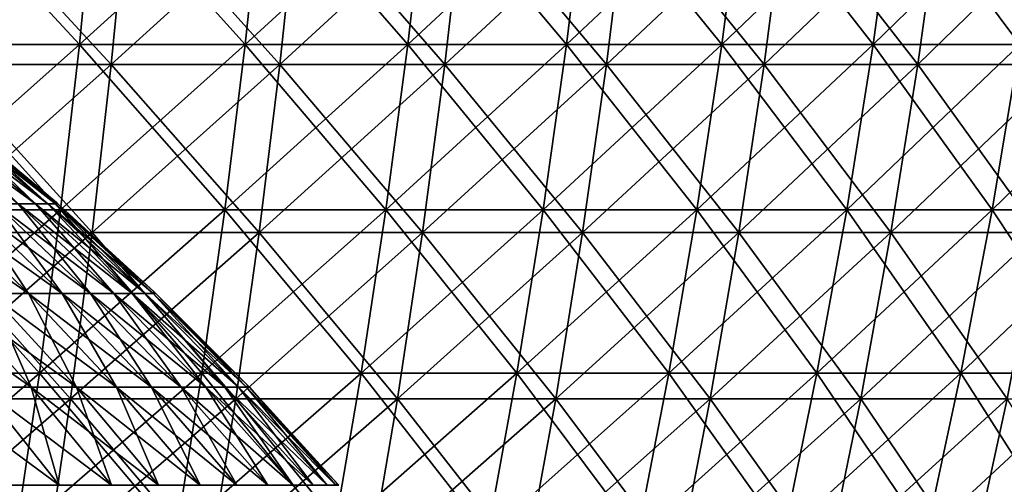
# Model space of a CAD drawing. Header units: millimetres. Extents: x -125 to 125, y 3898 to 4025.
# Tile 260 of 276: x 48 to 73, y 3984 to 3996. Entities that reach past the tile are written whole.
import ezdxf

# ---------------------------------------------------------------- set-up
doc = ezdxf.new("R2010")
doc.units = ezdxf.units.MM
doc.header["$LTSCALE"] = 2.2935
for name, color, linetype in [('2', 7, 'CONTINUOUS'), ('3', 7, 'CONTINUOUS'), ('4', 7, 'CONTINUOUS'), ('5', 7, 'CONTINUOUS'), ('6', 7, 'CONTINUOUS'), ('7', 7, 'CONTINUOUS')]:
    doc.layers.add(name, color=color, linetype=linetype)

msp = doc.modelspace()

# ---------------------------------------------------------------- linework, layer by layer
at = {"layer": '2', "color": 36, "linetype": 'Continuous', "true_color": 0x833d1e}
for points in [[(46.378, 3994.383, 111.967), (50.738, 3994.383, 110.06), (46.764, 3998.686, 112.897), (46.378, 3994.383, 111.967)], [(46.764, 3998.686, 112.897), (50.738, 3994.383, 110.06), (51.16, 3998.686, 110.974), (46.764, 3998.686, 112.897)], [(50.738, 3994.383, 110.06), (55.02, 3994.383, 107.983), (51.16, 3998.686, 110.974), (50.738, 3994.383, 110.06)], [(51.16, 3998.686, 110.974), (55.02, 3994.383, 107.983), (55.477, 3998.686, 108.88), (51.16, 3998.686, 110.974)], [(55.02, 3994.383, 107.983), (59.217, 3994.383, 105.74), (55.477, 3998.686, 108.88), (55.02, 3994.383, 107.983)], [(55.477, 3998.686, 108.88), (59.217, 3994.383, 105.74), (59.709, 3998.686, 106.618), (55.477, 3998.686, 108.88)], [(59.217, 3994.383, 105.74), (63.323, 3994.383, 103.334), (59.709, 3998.686, 106.618), (59.217, 3994.383, 105.74)], [(59.709, 3998.686, 106.618), (63.323, 3994.383, 103.334), (63.849, 3998.686, 104.192), (59.709, 3998.686, 106.618)], [(63.323, 3994.383, 103.334), (67.331, 3994.383, 100.768), (63.849, 3998.686, 104.192), (63.323, 3994.383, 103.334)], [(63.849, 3998.686, 104.192), (67.331, 3994.383, 100.768), (67.89, 3998.686, 101.605), (63.849, 3998.686, 104.192)], [(67.331, 3994.383, 100.768), (71.235, 3994.383, 98.047), (67.89, 3998.686, 101.605), (67.331, 3994.383, 100.768)], [(67.89, 3998.686, 101.605), (71.235, 3994.383, 98.047), (71.827, 3998.686, 98.861), (67.89, 3998.686, 101.605)], [(71.235, 3994.383, 98.047), (75.029, 3994.383, 95.174), (71.827, 3998.686, 98.861), (71.235, 3994.383, 98.047)], [(71.827, 3998.686, 98.861), (75.029, 3994.383, 95.174), (75.653, 3998.686, 95.965), (71.827, 3998.686, 98.861)], [(45.935, 3990.118, 110.897), (50.254, 3990.118, 109.008), (46.378, 3994.383, 111.967), (45.935, 3990.118, 110.897)], [(46.378, 3994.383, 111.967), (50.254, 3990.118, 109.008), (50.738, 3994.383, 110.06), (46.378, 3994.383, 111.967)], [(50.254, 3990.118, 109.008), (54.494, 3990.118, 106.951), (50.738, 3994.383, 110.06), (50.254, 3990.118, 109.008)], [(50.738, 3994.383, 110.06), (54.494, 3990.118, 106.951), (55.02, 3994.383, 107.983), (50.738, 3994.383, 110.06)], [(54.494, 3990.118, 106.951), (58.651, 3990.118, 104.73), (55.02, 3994.383, 107.983), (54.494, 3990.118, 106.951)], [(55.02, 3994.383, 107.983), (58.651, 3990.118, 104.73), (59.217, 3994.383, 105.74), (55.02, 3994.383, 107.983)], [(58.651, 3990.118, 104.73), (62.718, 3990.118, 102.346), (59.217, 3994.383, 105.74), (58.651, 3990.118, 104.73)], [(59.217, 3994.383, 105.74), (62.718, 3990.118, 102.346), (63.323, 3994.383, 103.334), (59.217, 3994.383, 105.74)], [(62.718, 3990.118, 102.346), (66.688, 3990.118, 99.805), (63.323, 3994.383, 103.334), (62.718, 3990.118, 102.346)], [(63.323, 3994.383, 103.334), (66.688, 3990.118, 99.805), (67.331, 3994.383, 100.768), (63.323, 3994.383, 103.334)], [(66.688, 3990.118, 99.805), (70.554, 3990.118, 97.11), (67.331, 3994.383, 100.768), (66.688, 3990.118, 99.805)], [(67.331, 3994.383, 100.768), (70.554, 3990.118, 97.11), (71.235, 3994.383, 98.047), (67.331, 3994.383, 100.768)], [(70.554, 3990.118, 97.11), (74.313, 3990.118, 94.265), (71.235, 3994.383, 98.047), (70.554, 3990.118, 97.11)], [(71.235, 3994.383, 98.047), (74.313, 3990.118, 94.265), (75.029, 3994.383, 95.174), (71.235, 3994.383, 98.047)], [(45.435, 3985.897, 109.689), (49.706, 3985.897, 107.821), (45.935, 3990.118, 110.897), (45.435, 3985.897, 109.689)], [(45.935, 3990.118, 110.897), (49.706, 3985.897, 107.821), (50.254, 3990.118, 109.008), (45.935, 3990.118, 110.897)], [(49.706, 3985.897, 107.821), (53.901, 3985.897, 105.786), (50.254, 3990.118, 109.008), (49.706, 3985.897, 107.821)], [(50.254, 3990.118, 109.008), (53.901, 3985.897, 105.786), (54.494, 3990.118, 106.951), (50.254, 3990.118, 109.008)], [(53.901, 3985.897, 105.786), (58.012, 3985.897, 103.588), (54.494, 3990.118, 106.951), (53.901, 3985.897, 105.786)], [(54.494, 3990.118, 106.951), (58.012, 3985.897, 103.588), (58.651, 3990.118, 104.73), (54.494, 3990.118, 106.951)], [(58.012, 3985.897, 103.588), (62.034, 3985.897, 101.231), (58.651, 3990.118, 104.73), (58.012, 3985.897, 103.588)], [(58.651, 3990.118, 104.73), (62.034, 3985.897, 101.231), (62.718, 3990.118, 102.346), (58.651, 3990.118, 104.73)], [(62.034, 3985.897, 101.231), (65.961, 3985.897, 98.717), (62.718, 3990.118, 102.346), (62.034, 3985.897, 101.231)], [(62.718, 3990.118, 102.346), (65.961, 3985.897, 98.717), (66.688, 3990.118, 99.805), (62.718, 3990.118, 102.346)], [(65.961, 3985.897, 98.717), (69.786, 3985.897, 96.052), (66.688, 3990.118, 99.805), (65.961, 3985.897, 98.717)], [(66.688, 3990.118, 99.805), (69.786, 3985.897, 96.052), (70.554, 3990.118, 97.11), (66.688, 3990.118, 99.805)], [(69.786, 3985.897, 96.052), (73.503, 3985.897, 93.238), (70.554, 3990.118, 97.11), (69.786, 3985.897, 96.052)], [(70.554, 3990.118, 97.11), (73.503, 3985.897, 93.238), (74.313, 3990.118, 94.265), (70.554, 3990.118, 97.11)], [(44.877, 3981.725, 108.343), (49.096, 3981.725, 106.498), (45.435, 3985.897, 109.689), (44.877, 3981.725, 108.343)], [(45.435, 3985.897, 109.689), (49.096, 3981.725, 106.498), (49.706, 3985.897, 107.821), (45.435, 3985.897, 109.689)], [(49.096, 3981.725, 106.498), (53.239, 3981.725, 104.488), (49.706, 3985.897, 107.821), (49.096, 3981.725, 106.498)], [(49.706, 3985.897, 107.821), (53.239, 3981.725, 104.488), (53.901, 3985.897, 105.786), (49.706, 3985.897, 107.821)], [(53.239, 3981.725, 104.488), (57.301, 3981.725, 102.318), (53.901, 3985.897, 105.786), (53.239, 3981.725, 104.488)], [(53.901, 3985.897, 105.786), (57.301, 3981.725, 102.318), (58.012, 3985.897, 103.588), (53.901, 3985.897, 105.786)], [(57.301, 3981.725, 102.318), (61.273, 3981.725, 99.989), (58.012, 3985.897, 103.588), (57.301, 3981.725, 102.318)], [(58.012, 3985.897, 103.588), (61.273, 3981.725, 99.989), (62.034, 3985.897, 101.231), (58.012, 3985.897, 103.588)], [(61.273, 3981.725, 99.989), (65.152, 3981.725, 97.506), (62.034, 3985.897, 101.231), (61.273, 3981.725, 99.989)], [(62.034, 3985.897, 101.231), (65.152, 3981.725, 97.506), (65.961, 3985.897, 98.717), (62.034, 3985.897, 101.231)], [(65.152, 3981.725, 97.506), (68.93, 3981.725, 94.873), (65.961, 3985.897, 98.717), (65.152, 3981.725, 97.506)], [(65.961, 3985.897, 98.717), (68.93, 3981.725, 94.873), (69.786, 3985.897, 96.052), (65.961, 3985.897, 98.717)], [(68.93, 3981.725, 94.873), (72.601, 3981.725, 92.094), (69.786, 3985.897, 96.052), (68.93, 3981.725, 94.873)], [(69.786, 3985.897, 96.052), (72.601, 3981.725, 92.094), (73.503, 3985.897, 93.238), (69.786, 3985.897, 96.052)], [(72.601, 3981.725, 92.094), (76.161, 3981.725, 89.173), (73.503, 3985.897, 93.238), (72.601, 3981.725, 92.094)]]:
    msp.add_3dface(points, dxfattribs=at)
at = {"layer": '3', "color": 36, "linetype": 'Continuous', "true_color": 0x833d1e}
for points in [[(50.738, 3994.383, -110.06), (46.378, 3994.383, -111.967), (51.16, 3998.686, -110.974), (50.738, 3994.383, -110.06)], [(51.16, 3998.686, -110.974), (46.378, 3994.383, -111.967), (46.764, 3998.686, -112.897), (51.16, 3998.686, -110.974)], [(55.02, 3994.383, -107.983), (50.738, 3994.383, -110.06), (55.477, 3998.686, -108.88), (55.02, 3994.383, -107.983)], [(55.477, 3998.686, -108.88), (50.738, 3994.383, -110.06), (51.16, 3998.686, -110.974), (55.477, 3998.686, -108.88)], [(59.217, 3994.383, -105.74), (55.02, 3994.383, -107.983), (59.709, 3998.686, -106.618), (59.217, 3994.383, -105.74)], [(59.709, 3998.686, -106.618), (55.02, 3994.383, -107.983), (55.477, 3998.686, -108.88), (59.709, 3998.686, -106.618)], [(63.323, 3994.383, -103.334), (59.217, 3994.383, -105.74), (63.849, 3998.686, -104.192), (63.323, 3994.383, -103.334)], [(63.849, 3998.686, -104.192), (59.217, 3994.383, -105.74), (59.709, 3998.686, -106.618), (63.849, 3998.686, -104.192)], [(67.331, 3994.383, -100.768), (63.323, 3994.383, -103.334), (67.89, 3998.686, -101.605), (67.331, 3994.383, -100.768)], [(67.89, 3998.686, -101.605), (63.323, 3994.383, -103.334), (63.849, 3998.686, -104.192), (67.89, 3998.686, -101.605)], [(71.235, 3994.383, -98.047), (67.331, 3994.383, -100.768), (71.827, 3998.686, -98.861), (71.235, 3994.383, -98.047)], [(71.827, 3998.686, -98.861), (67.331, 3994.383, -100.768), (67.89, 3998.686, -101.605), (71.827, 3998.686, -98.861)], [(75.029, 3994.383, -95.174), (71.235, 3994.383, -98.047), (75.653, 3998.686, -95.965), (75.029, 3994.383, -95.174)], [(75.653, 3998.686, -95.965), (71.235, 3994.383, -98.047), (71.827, 3998.686, -98.861), (75.653, 3998.686, -95.965)], [(50.254, 3990.118, -109.008), (45.935, 3990.118, -110.897), (50.738, 3994.383, -110.06), (50.254, 3990.118, -109.008)], [(50.738, 3994.383, -110.06), (45.935, 3990.118, -110.897), (46.378, 3994.383, -111.967), (50.738, 3994.383, -110.06)], [(54.494, 3990.118, -106.951), (50.254, 3990.118, -109.008), (55.02, 3994.383, -107.983), (54.494, 3990.118, -106.951)], [(55.02, 3994.383, -107.983), (50.254, 3990.118, -109.008), (50.738, 3994.383, -110.06), (55.02, 3994.383, -107.983)], [(58.651, 3990.118, -104.73), (54.494, 3990.118, -106.951), (59.217, 3994.383, -105.74), (58.651, 3990.118, -104.73)], [(59.217, 3994.383, -105.74), (54.494, 3990.118, -106.951), (55.02, 3994.383, -107.983), (59.217, 3994.383, -105.74)], [(62.718, 3990.118, -102.346), (58.651, 3990.118, -104.73), (63.323, 3994.383, -103.334), (62.718, 3990.118, -102.346)], [(63.323, 3994.383, -103.334), (58.651, 3990.118, -104.73), (59.217, 3994.383, -105.74), (63.323, 3994.383, -103.334)], [(66.688, 3990.118, -99.805), (62.718, 3990.118, -102.346), (67.331, 3994.383, -100.768), (66.688, 3990.118, -99.805)], [(67.331, 3994.383, -100.768), (62.718, 3990.118, -102.346), (63.323, 3994.383, -103.334), (67.331, 3994.383, -100.768)], [(70.554, 3990.118, -97.11), (66.688, 3990.118, -99.805), (71.235, 3994.383, -98.047), (70.554, 3990.118, -97.11)], [(71.235, 3994.383, -98.047), (66.688, 3990.118, -99.805), (67.331, 3994.383, -100.768), (71.235, 3994.383, -98.047)], [(74.313, 3990.118, -94.265), (70.554, 3990.118, -97.11), (75.029, 3994.383, -95.174), (74.313, 3990.118, -94.265)], [(75.029, 3994.383, -95.174), (70.554, 3990.118, -97.11), (71.235, 3994.383, -98.047), (75.029, 3994.383, -95.174)], [(49.706, 3985.897, -107.821), (45.435, 3985.897, -109.689), (50.254, 3990.118, -109.008), (49.706, 3985.897, -107.821)], [(50.254, 3990.118, -109.008), (45.435, 3985.897, -109.689), (45.935, 3990.118, -110.897), (50.254, 3990.118, -109.008)], [(53.901, 3985.897, -105.786), (49.706, 3985.897, -107.821), (54.494, 3990.118, -106.951), (53.901, 3985.897, -105.786)], [(54.494, 3990.118, -106.951), (49.706, 3985.897, -107.821), (50.254, 3990.118, -109.008), (54.494, 3990.118, -106.951)], [(58.012, 3985.897, -103.588), (53.901, 3985.897, -105.786), (58.651, 3990.118, -104.73), (58.012, 3985.897, -103.588)], [(58.651, 3990.118, -104.73), (53.901, 3985.897, -105.786), (54.494, 3990.118, -106.951), (58.651, 3990.118, -104.73)], [(62.034, 3985.897, -101.231), (58.012, 3985.897, -103.588), (62.718, 3990.118, -102.346), (62.034, 3985.897, -101.231)], [(62.718, 3990.118, -102.346), (58.012, 3985.897, -103.588), (58.651, 3990.118, -104.73), (62.718, 3990.118, -102.346)], [(65.961, 3985.897, -98.717), (62.034, 3985.897, -101.231), (66.688, 3990.118, -99.805), (65.961, 3985.897, -98.717)], [(66.688, 3990.118, -99.805), (62.034, 3985.897, -101.231), (62.718, 3990.118, -102.346), (66.688, 3990.118, -99.805)], [(69.786, 3985.897, -96.052), (65.961, 3985.897, -98.717), (70.554, 3990.118, -97.11), (69.786, 3985.897, -96.052)], [(70.554, 3990.118, -97.11), (65.961, 3985.897, -98.717), (66.688, 3990.118, -99.805), (70.554, 3990.118, -97.11)], [(73.503, 3985.897, -93.238), (69.786, 3985.897, -96.052), (74.313, 3990.118, -94.265), (73.503, 3985.897, -93.238)], [(74.313, 3990.118, -94.265), (69.786, 3985.897, -96.052), (70.554, 3990.118, -97.11), (74.313, 3990.118, -94.265)], [(49.096, 3981.725, -106.498), (44.877, 3981.725, -108.343), (49.706, 3985.897, -107.821), (49.096, 3981.725, -106.498)], [(49.706, 3985.897, -107.821), (44.877, 3981.725, -108.343), (45.435, 3985.897, -109.689), (49.706, 3985.897, -107.821)], [(53.239, 3981.725, -104.488), (49.096, 3981.725, -106.498), (53.901, 3985.897, -105.786), (53.239, 3981.725, -104.488)], [(53.901, 3985.897, -105.786), (49.096, 3981.725, -106.498), (49.706, 3985.897, -107.821), (53.901, 3985.897, -105.786)], [(57.301, 3981.725, -102.318), (53.239, 3981.725, -104.488), (58.012, 3985.897, -103.588), (57.301, 3981.725, -102.318)], [(58.012, 3985.897, -103.588), (53.239, 3981.725, -104.488), (53.901, 3985.897, -105.786), (58.012, 3985.897, -103.588)], [(61.273, 3981.725, -99.989), (57.301, 3981.725, -102.318), (62.034, 3985.897, -101.231), (61.273, 3981.725, -99.989)], [(62.034, 3985.897, -101.231), (57.301, 3981.725, -102.318), (58.012, 3985.897, -103.588), (62.034, 3985.897, -101.231)], [(65.152, 3981.725, -97.506), (61.273, 3981.725, -99.989), (65.961, 3985.897, -98.717), (65.152, 3981.725, -97.506)], [(65.961, 3985.897, -98.717), (61.273, 3981.725, -99.989), (62.034, 3985.897, -101.231), (65.961, 3985.897, -98.717)], [(68.93, 3981.725, -94.873), (65.152, 3981.725, -97.506), (69.786, 3985.897, -96.052), (68.93, 3981.725, -94.873)], [(69.786, 3985.897, -96.052), (65.152, 3981.725, -97.506), (65.961, 3985.897, -98.717), (69.786, 3985.897, -96.052)], [(72.601, 3981.725, -92.094), (68.93, 3981.725, -94.873), (73.503, 3985.897, -93.238), (72.601, 3981.725, -92.094)], [(73.503, 3985.897, -93.238), (68.93, 3981.725, -94.873), (69.786, 3985.897, -96.052), (73.503, 3985.897, -93.238)], [(76.161, 3981.725, -89.173), (72.601, 3981.725, -92.094), (77.107, 3985.897, -90.28), (76.161, 3981.725, -89.173)], [(77.107, 3985.897, -90.28), (72.601, 3981.725, -92.094), (73.503, 3985.897, -93.238), (77.107, 3985.897, -90.28)]]:
    msp.add_3dface(points, dxfattribs=at)
at = {"layer": '4', "color": 36, "linetype": 'Continuous', "true_color": 0x833d1e}
for points in [[(45.638, 3994.889, -110.18), (49.928, 3994.889, -108.303), (46.016, 3999.121, -111.094), (45.638, 3994.889, -110.18)], [(46.016, 3999.121, -111.094), (49.928, 3994.889, -108.303), (50.342, 3999.121, -109.201), (46.016, 3999.121, -111.094)], [(49.928, 3994.889, -108.303), (54.142, 3994.889, -106.259), (50.342, 3999.121, -109.201), (49.928, 3994.889, -108.303)], [(50.342, 3999.121, -109.201), (54.142, 3994.889, -106.259), (54.591, 3999.121, -107.141), (50.342, 3999.121, -109.201)], [(54.142, 3994.889, -106.259), (58.272, 3994.889, -104.052), (54.591, 3999.121, -107.141), (54.142, 3994.889, -106.259)], [(54.591, 3999.121, -107.141), (58.272, 3994.889, -104.052), (58.755, 3999.121, -104.915), (54.591, 3999.121, -107.141)], [(58.272, 3994.889, -104.052), (62.312, 3994.889, -101.684), (58.755, 3999.121, -104.915), (58.272, 3994.889, -104.052)], [(58.755, 3999.121, -104.915), (62.312, 3994.889, -101.684), (62.829, 3999.121, -102.527), (58.755, 3999.121, -104.915)], [(62.312, 3994.889, -101.684), (66.256, 3994.889, -99.159), (62.829, 3999.121, -102.527), (62.312, 3994.889, -101.684)], [(62.829, 3999.121, -102.527), (66.256, 3994.889, -99.159), (66.806, 3999.121, -99.982), (62.829, 3999.121, -102.527)], [(66.256, 3994.889, -99.159), (70.098, 3994.889, -96.481), (66.806, 3999.121, -99.982), (66.256, 3994.889, -99.159)], [(66.806, 3999.121, -99.982), (70.098, 3994.889, -96.481), (70.679, 3999.121, -97.282), (66.806, 3999.121, -99.982)], [(70.098, 3994.889, -96.481), (73.832, 3994.889, -93.655), (70.679, 3999.121, -97.282), (70.098, 3994.889, -96.481)], [(70.679, 3999.121, -97.282), (73.832, 3994.889, -93.655), (74.444, 3999.121, -94.432), (70.679, 3999.121, -97.282)], [(45.202, 3990.695, -109.128), (49.452, 3990.695, -107.269), (45.638, 3994.889, -110.18), (45.202, 3990.695, -109.128)], [(45.638, 3994.889, -110.18), (49.452, 3990.695, -107.269), (49.928, 3994.889, -108.303), (45.638, 3994.889, -110.18)], [(49.452, 3990.695, -107.269), (53.625, 3990.695, -105.245), (49.928, 3994.889, -108.303), (49.452, 3990.695, -107.269)], [(49.928, 3994.889, -108.303), (53.625, 3990.695, -105.245), (54.142, 3994.889, -106.259), (49.928, 3994.889, -108.303)], [(53.625, 3990.695, -105.245), (57.716, 3990.695, -103.059), (54.142, 3994.889, -106.259), (53.625, 3990.695, -105.245)], [(54.142, 3994.889, -106.259), (57.716, 3990.695, -103.059), (58.272, 3994.889, -104.052), (54.142, 3994.889, -106.259)], [(57.716, 3990.695, -103.059), (61.717, 3990.695, -100.713), (58.272, 3994.889, -104.052), (57.716, 3990.695, -103.059)], [(58.272, 3994.889, -104.052), (61.717, 3990.695, -100.713), (62.312, 3994.889, -101.684), (58.272, 3994.889, -104.052)], [(61.717, 3990.695, -100.713), (65.624, 3990.695, -98.213), (62.312, 3994.889, -101.684), (61.717, 3990.695, -100.713)], [(62.312, 3994.889, -101.684), (65.624, 3990.695, -98.213), (66.256, 3994.889, -99.159), (62.312, 3994.889, -101.684)], [(65.624, 3990.695, -98.213), (69.429, 3990.695, -95.56), (66.256, 3994.889, -99.159), (65.624, 3990.695, -98.213)], [(66.256, 3994.889, -99.159), (69.429, 3990.695, -95.56), (70.098, 3994.889, -96.481), (66.256, 3994.889, -99.159)], [(69.429, 3990.695, -95.56), (73.127, 3990.695, -92.761), (70.098, 3994.889, -96.481), (69.429, 3990.695, -95.56)], [(70.098, 3994.889, -96.481), (73.127, 3990.695, -92.761), (73.832, 3994.889, -93.655), (70.098, 3994.889, -96.481)], [(73.127, 3990.695, -92.761), (76.712, 3990.695, -89.819), (73.832, 3994.889, -93.655), (73.127, 3990.695, -92.761)], [(44.71, 3986.543, -107.94), (48.914, 3986.543, -106.102), (45.202, 3990.695, -109.128), (44.71, 3986.543, -107.94)], [(45.202, 3990.695, -109.128), (48.914, 3986.543, -106.102), (49.452, 3990.695, -107.269), (45.202, 3990.695, -109.128)], [(48.914, 3986.543, -106.102), (53.041, 3986.543, -104.099), (49.452, 3990.695, -107.269), (48.914, 3986.543, -106.102)], [(49.452, 3990.695, -107.269), (53.041, 3986.543, -104.099), (53.625, 3990.695, -105.245), (49.452, 3990.695, -107.269)], [(53.041, 3986.543, -104.099), (57.087, 3986.543, -101.937), (53.625, 3990.695, -105.245), (53.041, 3986.543, -104.099)], [(53.625, 3990.695, -105.245), (57.087, 3986.543, -101.937), (57.716, 3990.695, -103.059), (53.625, 3990.695, -105.245)], [(57.087, 3986.543, -101.937), (61.045, 3986.543, -99.617), (57.716, 3990.695, -103.059), (57.087, 3986.543, -101.937)], [(57.716, 3990.695, -103.059), (61.045, 3986.543, -99.617), (61.717, 3990.695, -100.713), (57.716, 3990.695, -103.059)], [(61.045, 3986.543, -99.617), (64.909, 3986.543, -97.144), (61.717, 3990.695, -100.713), (61.045, 3986.543, -99.617)], [(61.717, 3990.695, -100.713), (64.909, 3986.543, -97.144), (65.624, 3990.695, -98.213), (61.717, 3990.695, -100.713)], [(64.909, 3986.543, -97.144), (68.673, 3986.543, -94.52), (65.624, 3990.695, -98.213), (64.909, 3986.543, -97.144)], [(65.624, 3990.695, -98.213), (68.673, 3986.543, -94.52), (69.429, 3990.695, -95.56), (65.624, 3990.695, -98.213)], [(68.673, 3986.543, -94.52), (72.331, 3986.543, -91.751), (69.429, 3990.695, -95.56), (68.673, 3986.543, -94.52)], [(69.429, 3990.695, -95.56), (72.331, 3986.543, -91.751), (73.127, 3990.695, -92.761), (69.429, 3990.695, -95.56)], [(72.331, 3986.543, -91.751), (75.877, 3986.543, -88.841), (73.127, 3990.695, -92.761), (72.331, 3986.543, -91.751)], [(73.127, 3990.695, -92.761), (75.877, 3986.543, -88.841), (76.712, 3990.695, -89.819), (73.127, 3990.695, -92.761)], [(44.71, 3986.543, -107.94), (48.314, 3982.44, -104.802), (48.914, 3986.543, -106.102), (44.71, 3986.543, -107.94)], [(48.314, 3982.44, -104.802), (52.391, 3982.44, -102.824), (48.914, 3986.543, -106.102), (48.314, 3982.44, -104.802)], [(48.914, 3986.543, -106.102), (52.391, 3982.44, -102.824), (53.041, 3986.543, -104.099), (48.914, 3986.543, -106.102)], [(52.391, 3982.44, -102.824), (56.388, 3982.44, -100.688), (53.041, 3986.543, -104.099), (52.391, 3982.44, -102.824)], [(53.041, 3986.543, -104.099), (56.388, 3982.44, -100.688), (57.087, 3986.543, -101.937), (53.041, 3986.543, -104.099)], [(56.388, 3982.44, -100.688), (60.297, 3982.44, -98.396), (57.087, 3986.543, -101.937), (56.388, 3982.44, -100.688)], [(57.087, 3986.543, -101.937), (60.297, 3982.44, -98.396), (61.045, 3986.543, -99.617), (57.087, 3986.543, -101.937)], [(60.297, 3982.44, -98.396), (64.114, 3982.44, -95.953), (61.045, 3986.543, -99.617), (60.297, 3982.44, -98.396)], [(61.045, 3986.543, -99.617), (64.114, 3982.44, -95.953), (64.909, 3986.543, -97.144), (61.045, 3986.543, -99.617)], [(64.114, 3982.44, -95.953), (67.832, 3982.44, -93.362), (64.909, 3986.543, -97.144), (64.114, 3982.44, -95.953)], [(64.909, 3986.543, -97.144), (67.832, 3982.44, -93.362), (68.673, 3986.543, -94.52), (64.909, 3986.543, -97.144)], [(67.832, 3982.44, -93.362), (71.445, 3982.44, -90.627), (68.673, 3986.543, -94.52), (67.832, 3982.44, -93.362)], [(68.673, 3986.543, -94.52), (71.445, 3982.44, -90.627), (72.331, 3986.543, -91.751), (68.673, 3986.543, -94.52)], [(71.445, 3982.44, -90.627), (74.948, 3982.44, -87.752), (72.331, 3986.543, -91.751), (71.445, 3982.44, -90.627)], [(72.331, 3986.543, -91.751), (74.948, 3982.44, -87.752), (75.877, 3986.543, -88.841), (72.331, 3986.543, -91.751)]]:
    msp.add_3dface(points, dxfattribs=at)
at = {"layer": '5', "color": 36, "linetype": 'Continuous', "true_color": 0x833d1e}
for points in [[(49.928, 3994.889, 108.303), (45.638, 3994.889, 110.18), (50.342, 3999.121, 109.201), (49.928, 3994.889, 108.303)], [(50.342, 3999.121, 109.201), (45.638, 3994.889, 110.18), (46.016, 3999.121, 111.094), (50.342, 3999.121, 109.201)], [(54.142, 3994.889, 106.259), (49.928, 3994.889, 108.303), (54.591, 3999.121, 107.141), (54.142, 3994.889, 106.259)], [(54.591, 3999.121, 107.141), (49.928, 3994.889, 108.303), (50.342, 3999.121, 109.201), (54.591, 3999.121, 107.141)], [(58.272, 3994.889, 104.052), (54.142, 3994.889, 106.259), (58.755, 3999.121, 104.915), (58.272, 3994.889, 104.052)], [(58.755, 3999.121, 104.915), (54.142, 3994.889, 106.259), (54.591, 3999.121, 107.141), (58.755, 3999.121, 104.915)], [(62.312, 3994.889, 101.684), (58.272, 3994.889, 104.052), (62.829, 3999.121, 102.527), (62.312, 3994.889, 101.684)], [(62.829, 3999.121, 102.527), (58.272, 3994.889, 104.052), (58.755, 3999.121, 104.915), (62.829, 3999.121, 102.527)], [(66.256, 3994.889, 99.159), (62.312, 3994.889, 101.684), (66.806, 3999.121, 99.982), (66.256, 3994.889, 99.159)], [(66.806, 3999.121, 99.982), (62.312, 3994.889, 101.684), (62.829, 3999.121, 102.527), (66.806, 3999.121, 99.982)], [(70.098, 3994.889, 96.481), (66.256, 3994.889, 99.159), (70.679, 3999.121, 97.282), (70.098, 3994.889, 96.481)], [(70.679, 3999.121, 97.282), (66.256, 3994.889, 99.159), (66.806, 3999.121, 99.982), (70.679, 3999.121, 97.282)], [(73.832, 3994.889, 93.655), (70.098, 3994.889, 96.481), (74.444, 3999.121, 94.432), (73.832, 3994.889, 93.655)], [(74.444, 3999.121, 94.432), (70.098, 3994.889, 96.481), (70.679, 3999.121, 97.282), (74.444, 3999.121, 94.432)], [(49.452, 3990.695, 107.269), (45.202, 3990.695, 109.128), (49.928, 3994.889, 108.303), (49.452, 3990.695, 107.269)], [(49.928, 3994.889, 108.303), (45.202, 3990.695, 109.128), (45.638, 3994.889, 110.18), (49.928, 3994.889, 108.303)], [(53.625, 3990.695, 105.245), (49.452, 3990.695, 107.269), (54.142, 3994.889, 106.259), (53.625, 3990.695, 105.245)], [(54.142, 3994.889, 106.259), (49.452, 3990.695, 107.269), (49.928, 3994.889, 108.303), (54.142, 3994.889, 106.259)], [(57.716, 3990.695, 103.059), (53.625, 3990.695, 105.245), (58.272, 3994.889, 104.052), (57.716, 3990.695, 103.059)], [(58.272, 3994.889, 104.052), (53.625, 3990.695, 105.245), (54.142, 3994.889, 106.259), (58.272, 3994.889, 104.052)], [(61.717, 3990.695, 100.713), (57.716, 3990.695, 103.059), (62.312, 3994.889, 101.684), (61.717, 3990.695, 100.713)], [(62.312, 3994.889, 101.684), (57.716, 3990.695, 103.059), (58.272, 3994.889, 104.052), (62.312, 3994.889, 101.684)], [(65.624, 3990.695, 98.213), (61.717, 3990.695, 100.713), (66.256, 3994.889, 99.159), (65.624, 3990.695, 98.213)], [(66.256, 3994.889, 99.159), (61.717, 3990.695, 100.713), (62.312, 3994.889, 101.684), (66.256, 3994.889, 99.159)], [(69.429, 3990.695, 95.56), (65.624, 3990.695, 98.213), (70.098, 3994.889, 96.481), (69.429, 3990.695, 95.56)], [(70.098, 3994.889, 96.481), (65.624, 3990.695, 98.213), (66.256, 3994.889, 99.159), (70.098, 3994.889, 96.481)], [(73.127, 3990.695, 92.761), (69.429, 3990.695, 95.56), (73.832, 3994.889, 93.655), (73.127, 3990.695, 92.761)], [(73.832, 3994.889, 93.655), (69.429, 3990.695, 95.56), (70.098, 3994.889, 96.481), (73.832, 3994.889, 93.655)], [(76.712, 3990.695, 89.819), (73.127, 3990.695, 92.761), (77.452, 3994.889, 90.684), (76.712, 3990.695, 89.819)], [(77.452, 3994.889, 90.684), (73.127, 3990.695, 92.761), (73.832, 3994.889, 93.655), (77.452, 3994.889, 90.684)], [(48.914, 3986.543, 106.102), (44.71, 3986.543, 107.94), (49.452, 3990.695, 107.269), (48.914, 3986.543, 106.102)], [(49.452, 3990.695, 107.269), (44.71, 3986.543, 107.94), (45.202, 3990.695, 109.128), (49.452, 3990.695, 107.269)], [(53.041, 3986.543, 104.099), (48.914, 3986.543, 106.102), (53.625, 3990.695, 105.245), (53.041, 3986.543, 104.099)], [(53.625, 3990.695, 105.245), (48.914, 3986.543, 106.102), (49.452, 3990.695, 107.269), (53.625, 3990.695, 105.245)], [(57.087, 3986.543, 101.937), (53.041, 3986.543, 104.099), (57.716, 3990.695, 103.059), (57.087, 3986.543, 101.937)], [(57.716, 3990.695, 103.059), (53.041, 3986.543, 104.099), (53.625, 3990.695, 105.245), (57.716, 3990.695, 103.059)], [(61.045, 3986.543, 99.617), (57.087, 3986.543, 101.937), (61.717, 3990.695, 100.713), (61.045, 3986.543, 99.617)], [(61.717, 3990.695, 100.713), (57.087, 3986.543, 101.937), (57.716, 3990.695, 103.059), (61.717, 3990.695, 100.713)], [(64.909, 3986.543, 97.144), (61.045, 3986.543, 99.617), (65.624, 3990.695, 98.213), (64.909, 3986.543, 97.144)], [(65.624, 3990.695, 98.213), (61.045, 3986.543, 99.617), (61.717, 3990.695, 100.713), (65.624, 3990.695, 98.213)], [(68.673, 3986.543, 94.52), (64.909, 3986.543, 97.144), (69.429, 3990.695, 95.56), (68.673, 3986.543, 94.52)], [(69.429, 3990.695, 95.56), (64.909, 3986.543, 97.144), (65.624, 3990.695, 98.213), (69.429, 3990.695, 95.56)], [(72.331, 3986.543, 91.751), (68.673, 3986.543, 94.52), (73.127, 3990.695, 92.761), (72.331, 3986.543, 91.751)], [(73.127, 3990.695, 92.761), (68.673, 3986.543, 94.52), (69.429, 3990.695, 95.56), (73.127, 3990.695, 92.761)], [(75.877, 3986.543, 88.841), (72.331, 3986.543, 91.751), (76.712, 3990.695, 89.819), (75.877, 3986.543, 88.841)], [(76.712, 3990.695, 89.819), (72.331, 3986.543, 91.751), (73.127, 3990.695, 92.761), (76.712, 3990.695, 89.819)], [(48.314, 3982.44, 104.802), (44.162, 3982.44, 106.618), (48.914, 3986.543, 106.102), (48.314, 3982.44, 104.802)], [(48.914, 3986.543, 106.102), (44.162, 3982.44, 106.618), (44.71, 3986.543, 107.94), (48.914, 3986.543, 106.102)], [(52.391, 3982.44, 102.824), (48.314, 3982.44, 104.802), (53.041, 3986.543, 104.099), (52.391, 3982.44, 102.824)], [(53.041, 3986.543, 104.099), (48.314, 3982.44, 104.802), (48.914, 3986.543, 106.102), (53.041, 3986.543, 104.099)], [(56.388, 3982.44, 100.688), (52.391, 3982.44, 102.824), (57.087, 3986.543, 101.937), (56.388, 3982.44, 100.688)], [(57.087, 3986.543, 101.937), (52.391, 3982.44, 102.824), (53.041, 3986.543, 104.099), (57.087, 3986.543, 101.937)], [(60.297, 3982.44, 98.396), (56.388, 3982.44, 100.688), (61.045, 3986.543, 99.617), (60.297, 3982.44, 98.396)], [(61.045, 3986.543, 99.617), (56.388, 3982.44, 100.688), (57.087, 3986.543, 101.937), (61.045, 3986.543, 99.617)], [(64.114, 3982.44, 95.953), (60.297, 3982.44, 98.396), (64.909, 3986.543, 97.144), (64.114, 3982.44, 95.953)], [(64.909, 3986.543, 97.144), (60.297, 3982.44, 98.396), (61.045, 3986.543, 99.617), (64.909, 3986.543, 97.144)], [(67.832, 3982.44, 93.362), (64.114, 3982.44, 95.953), (68.673, 3986.543, 94.52), (67.832, 3982.44, 93.362)], [(68.673, 3986.543, 94.52), (64.114, 3982.44, 95.953), (64.909, 3986.543, 97.144), (68.673, 3986.543, 94.52)], [(71.445, 3982.44, 90.627), (67.832, 3982.44, 93.362), (72.331, 3986.543, 91.751), (71.445, 3982.44, 90.627)], [(72.331, 3986.543, 91.751), (67.832, 3982.44, 93.362), (68.673, 3986.543, 94.52), (72.331, 3986.543, 91.751)], [(74.948, 3982.44, 87.752), (71.445, 3982.44, 90.627), (75.877, 3986.543, 88.841), (74.948, 3982.44, 87.752)], [(75.877, 3986.543, 88.841), (71.445, 3982.44, 90.627), (72.331, 3986.543, 91.751), (75.877, 3986.543, 88.841)]]:
    msp.add_3dface(points, dxfattribs=at)
at = {"layer": '6', "color": 7, "linetype": 'Continuous', "true_color": 0xe0f2ff}
for points in [[(48.373, 3990.847, 9.941), (48.814, 3990.847, 7.478), (45.841, 3993.008, 9.42), (48.373, 3990.847, 9.941)], [(45.841, 3993.008, 9.42), (48.814, 3990.847, 7.478), (46.259, 3993.008, 7.087), (45.841, 3993.008, 9.42)], [(48.814, 3990.847, 7.478), (49.13, 3990.847, 4.996), (46.259, 3993.008, 7.087), (48.814, 3990.847, 7.478)], [(46.259, 3993.008, 7.087), (49.13, 3990.847, 4.996), (46.558, 3993.008, 4.735), (46.259, 3993.008, 7.087)], [(49.13, 3990.847, 4.996), (49.32, 3990.847, 2.501), (46.558, 3993.008, 4.735), (49.13, 3990.847, 4.996)], [(46.558, 3993.008, 4.735), (49.32, 3990.847, 2.501), (46.739, 3993.008, 2.37), (46.558, 3993.008, 4.735)], [(49.32, 3990.847, 2.501), (49.383, 3990.847), (46.739, 3993.008, 2.37), (49.32, 3990.847, 2.501)], [(49.383, 3990.847), (49.345, 3990.88), (46.739, 3993.008, 2.37), (49.383, 3990.847)], [(46.739, 3993.008, 2.37), (49.345, 3990.88), (46.799, 3993.008), (46.739, 3993.008, 2.37)], [(47.665, 3988.572, 20.455), (48.64, 3988.572, 18.014), (45.381, 3990.847, 19.475), (47.665, 3988.572, 20.455)], [(45.381, 3990.847, 19.475), (48.64, 3988.572, 18.014), (46.309, 3990.847, 17.151), (45.381, 3990.847, 19.475)], [(48.64, 3988.572, 18.014), (49.49, 3988.572, 15.528), (46.309, 3990.847, 17.151), (48.64, 3988.572, 18.014)], [(46.309, 3990.847, 17.151), (49.49, 3988.572, 15.528), (47.119, 3990.847, 14.784), (46.309, 3990.847, 17.151)], [(49.49, 3988.572, 15.528), (50.213, 3988.572, 13.001), (47.119, 3990.847, 14.784), (49.49, 3988.572, 15.528)], [(47.119, 3990.847, 14.784), (50.213, 3988.572, 13.001), (47.807, 3990.847, 12.378), (47.119, 3990.847, 14.784)], [(50.213, 3988.572, 13.001), (50.807, 3988.572, 10.441), (47.807, 3990.847, 12.378), (50.213, 3988.572, 13.001)], [(47.807, 3990.847, 12.378), (50.807, 3988.572, 10.441), (48.373, 3990.847, 9.941), (47.807, 3990.847, 12.378)], [(50.807, 3988.572, 10.441), (51.27, 3988.572, 7.854), (48.373, 3990.847, 9.941), (50.807, 3988.572, 10.441)], [(48.373, 3990.847, 9.941), (51.27, 3988.572, 7.854), (48.814, 3990.847, 7.478), (48.373, 3990.847, 9.941)], [(51.27, 3988.572, 7.854), (51.602, 3988.572, 5.247), (48.814, 3990.847, 7.478), (51.27, 3988.572, 7.854)], [(48.814, 3990.847, 7.478), (51.602, 3988.572, 5.247), (49.13, 3990.847, 4.996), (48.814, 3990.847, 7.478)], [(51.602, 3988.572, 5.247), (51.802, 3988.572, 2.627), (49.13, 3990.847, 4.996), (51.602, 3988.572, 5.247)], [(49.13, 3990.847, 4.996), (51.802, 3988.572, 2.627), (49.32, 3990.847, 2.501), (49.13, 3990.847, 4.996)], [(51.802, 3988.572, 2.627), (51.869, 3988.572), (49.32, 3990.847, 2.501), (51.802, 3988.572, 2.627)], [(51.869, 3988.572), (51.83, 3988.61), (49.32, 3990.847, 2.501), (51.869, 3988.572)], [(49.32, 3990.847, 2.501), (51.83, 3988.61), (49.383, 3990.847), (49.32, 3990.847, 2.501)], [(47.433, 3986.188, 26.327), (48.705, 3986.188, 23.891), (45.351, 3988.572, 25.172), (47.433, 3986.188, 26.327)], [(45.351, 3988.572, 25.172), (48.705, 3986.188, 23.891), (46.568, 3988.572, 22.843), (45.351, 3988.572, 25.172)], [(48.705, 3986.188, 23.891), (49.853, 3986.188, 21.393), (46.568, 3988.572, 22.843), (48.705, 3986.188, 23.891)], [(46.568, 3988.572, 22.843), (49.853, 3986.188, 21.393), (47.665, 3988.572, 20.455), (46.568, 3988.572, 22.843)], [(49.853, 3986.188, 21.393), (50.872, 3986.188, 18.841), (47.665, 3988.572, 20.455), (49.853, 3986.188, 21.393)], [(47.665, 3988.572, 20.455), (50.872, 3986.188, 18.841), (48.64, 3988.572, 18.014), (47.665, 3988.572, 20.455)], [(50.872, 3986.188, 18.841), (51.761, 3986.188, 16.24), (48.64, 3988.572, 18.014), (50.872, 3986.188, 18.841)], [(48.64, 3988.572, 18.014), (51.761, 3986.188, 16.24), (49.49, 3988.572, 15.528), (48.64, 3988.572, 18.014)], [(51.761, 3986.188, 16.24), (52.517, 3986.188, 13.598), (49.49, 3988.572, 15.528), (51.761, 3986.188, 16.24)], [(49.49, 3988.572, 15.528), (52.517, 3986.188, 13.598), (50.213, 3988.572, 13.001), (49.49, 3988.572, 15.528)], [(52.517, 3986.188, 13.598), (53.139, 3986.188, 10.92), (50.213, 3988.572, 13.001), (52.517, 3986.188, 13.598)], [(50.213, 3988.572, 13.001), (53.139, 3986.188, 10.92), (50.807, 3988.572, 10.441), (50.213, 3988.572, 13.001)], [(53.139, 3986.188, 10.92), (53.624, 3986.188, 8.215), (50.807, 3988.572, 10.441), (53.139, 3986.188, 10.92)], [(50.807, 3988.572, 10.441), (53.624, 3986.188, 8.215), (51.27, 3988.572, 7.854), (50.807, 3988.572, 10.441)], [(53.624, 3986.188, 8.215), (53.971, 3986.188, 5.488), (51.27, 3988.572, 7.854), (53.624, 3986.188, 8.215)], [(51.27, 3988.572, 7.854), (53.971, 3986.188, 5.488), (51.602, 3988.572, 5.247), (51.27, 3988.572, 7.854)], [(53.971, 3986.188, 5.488), (54.18, 3986.188, 2.748), (51.602, 3988.572, 5.247), (53.971, 3986.188, 5.488)], [(51.602, 3988.572, 5.247), (54.18, 3986.188, 2.748), (51.802, 3988.572, 2.627), (51.602, 3988.572, 5.247)], [(54.18, 3986.188, 2.748), (54.249, 3986.188), (51.802, 3988.572, 2.627), (54.18, 3986.188, 2.748)], [(54.249, 3986.188), (54.21, 3986.23), (51.802, 3988.572, 2.627), (54.249, 3986.188)], [(51.802, 3988.572, 2.627), (54.21, 3986.23), (51.869, 3988.572), (51.802, 3988.572, 2.627)], [(47.966, 3983.7, 29.897), (49.418, 3983.7, 27.429), (46.038, 3986.188, 28.696), (47.966, 3983.7, 29.897)], [(46.038, 3986.188, 28.696), (49.418, 3983.7, 27.429), (47.433, 3986.188, 26.327), (46.038, 3986.188, 28.696)], [(49.418, 3983.7, 27.429), (50.744, 3983.7, 24.891), (47.433, 3986.188, 26.327), (49.418, 3983.7, 27.429)], [(47.433, 3986.188, 26.327), (50.744, 3983.7, 24.891), (48.705, 3986.188, 23.891), (47.433, 3986.188, 26.327)], [(50.744, 3983.7, 24.891), (51.94, 3983.7, 22.289), (48.705, 3986.188, 23.891), (50.744, 3983.7, 24.891)], [(48.705, 3986.188, 23.891), (51.94, 3983.7, 22.289), (49.853, 3986.188, 21.393), (48.705, 3986.188, 23.891)], [(51.94, 3983.7, 22.289), (53.002, 3983.7, 19.63), (49.853, 3986.188, 21.393), (51.94, 3983.7, 22.289)], [(49.853, 3986.188, 21.393), (53.002, 3983.7, 19.63), (50.872, 3986.188, 18.841), (49.853, 3986.188, 21.393)], [(53.002, 3983.7, 19.63), (53.928, 3983.7, 16.92), (50.872, 3986.188, 18.841), (53.002, 3983.7, 19.63)], [(50.872, 3986.188, 18.841), (53.928, 3983.7, 16.92), (51.761, 3986.188, 16.24), (50.872, 3986.188, 18.841)], [(53.928, 3983.7, 16.92), (54.716, 3983.7, 14.167), (51.761, 3986.188, 16.24), (53.928, 3983.7, 16.92)], [(51.761, 3986.188, 16.24), (54.716, 3983.7, 14.167), (52.517, 3986.188, 13.598), (51.761, 3986.188, 16.24)], [(54.716, 3983.7, 14.167), (55.363, 3983.7, 11.377), (52.517, 3986.188, 13.598), (54.716, 3983.7, 14.167)], [(52.517, 3986.188, 13.598), (55.363, 3983.7, 11.377), (53.139, 3986.188, 10.92), (52.517, 3986.188, 13.598)], [(55.363, 3983.7, 11.377), (55.868, 3983.7, 8.559), (53.139, 3986.188, 10.92), (55.363, 3983.7, 11.377)], [(53.139, 3986.188, 10.92), (55.868, 3983.7, 8.559), (53.624, 3986.188, 8.215), (53.139, 3986.188, 10.92)], [(55.868, 3983.7, 8.559), (56.23, 3983.7, 5.718), (53.624, 3986.188, 8.215), (55.868, 3983.7, 8.559)], [(53.624, 3986.188, 8.215), (56.23, 3983.7, 5.718), (53.971, 3986.188, 5.488), (53.624, 3986.188, 8.215)], [(56.23, 3983.7, 5.718), (56.448, 3983.7, 2.863), (53.971, 3986.188, 5.488), (56.23, 3983.7, 5.718)], [(53.971, 3986.188, 5.488), (56.448, 3983.7, 2.863), (54.18, 3986.188, 2.748), (53.971, 3986.188, 5.488)], [(56.448, 3983.7, 2.863), (56.52, 3983.7), (54.18, 3986.188, 2.748), (56.448, 3983.7, 2.863)], [(56.52, 3983.7), (56.48, 3983.745), (54.18, 3986.188, 2.748), (56.52, 3983.7)], [(54.18, 3986.188, 2.748), (56.48, 3983.745), (54.249, 3986.188), (54.18, 3986.188, 2.748)]]:
    msp.add_3dface(points, dxfattribs=at)
at = {"layer": '7', "color": 7, "linetype": 'Continuous', "true_color": 0xe0f2ff}
for points in [[(48.814, 3990.847, -7.478), (48.373, 3990.847, -9.941), (46.259, 3993.008, -7.087), (48.814, 3990.847, -7.478)], [(46.558, 3993.008, -4.735), (48.814, 3990.847, -7.478), (46.259, 3993.008, -7.087), (46.558, 3993.008, -4.735)], [(49.13, 3990.847, -4.996), (48.814, 3990.847, -7.478), (46.558, 3993.008, -4.735), (49.13, 3990.847, -4.996)], [(46.739, 3993.008, -2.37), (49.13, 3990.847, -4.996), (46.558, 3993.008, -4.735), (46.739, 3993.008, -2.37)], [(46.799, 3993.008), (49.32, 3990.847, -2.501), (46.739, 3993.008, -2.37), (46.799, 3993.008)], [(49.32, 3990.847, -2.501), (49.13, 3990.847, -4.996), (46.739, 3993.008, -2.37), (49.32, 3990.847, -2.501)], [(46.799, 3993.008), (49.345, 3990.88), (49.32, 3990.847, -2.501), (46.799, 3993.008)], [(48.64, 3988.572, -18.014), (47.665, 3988.572, -20.455), (46.309, 3990.847, -17.151), (48.64, 3988.572, -18.014)], [(47.119, 3990.847, -14.784), (48.64, 3988.572, -18.014), (46.309, 3990.847, -17.151), (47.119, 3990.847, -14.784)], [(49.49, 3988.572, -15.528), (48.64, 3988.572, -18.014), (47.119, 3990.847, -14.784), (49.49, 3988.572, -15.528)], [(47.807, 3990.847, -12.378), (49.49, 3988.572, -15.528), (47.119, 3990.847, -14.784), (47.807, 3990.847, -12.378)], [(50.213, 3988.572, -13.001), (49.49, 3988.572, -15.528), (47.807, 3990.847, -12.378), (50.213, 3988.572, -13.001)], [(48.373, 3990.847, -9.941), (50.213, 3988.572, -13.001), (47.807, 3990.847, -12.378), (48.373, 3990.847, -9.941)], [(50.807, 3988.572, -10.441), (50.213, 3988.572, -13.001), (48.373, 3990.847, -9.941), (50.807, 3988.572, -10.441)], [(48.814, 3990.847, -7.478), (50.807, 3988.572, -10.441), (48.373, 3990.847, -9.941), (48.814, 3990.847, -7.478)], [(51.27, 3988.572, -7.854), (50.807, 3988.572, -10.441), (48.814, 3990.847, -7.478), (51.27, 3988.572, -7.854)], [(49.13, 3990.847, -4.996), (51.27, 3988.572, -7.854), (48.814, 3990.847, -7.478), (49.13, 3990.847, -4.996)], [(51.602, 3988.572, -5.247), (51.27, 3988.572, -7.854), (49.13, 3990.847, -4.996), (51.602, 3988.572, -5.247)], [(49.32, 3990.847, -2.501), (51.602, 3988.572, -5.247), (49.13, 3990.847, -4.996), (49.32, 3990.847, -2.501)], [(49.345, 3990.88), (49.383, 3990.847), (49.32, 3990.847, -2.501), (49.345, 3990.88)], [(49.383, 3990.847), (51.802, 3988.572, -2.627), (49.32, 3990.847, -2.501), (49.383, 3990.847)], [(51.802, 3988.572, -2.627), (51.602, 3988.572, -5.247), (49.32, 3990.847, -2.501), (51.802, 3988.572, -2.627)], [(49.383, 3990.847), (51.83, 3988.61), (51.802, 3988.572, -2.627), (49.383, 3990.847)], [(51.83, 3988.61), (51.869, 3988.572), (51.802, 3988.572, -2.627), (51.83, 3988.61)], [(48.705, 3986.188, -23.891), (47.433, 3986.188, -26.327), (46.568, 3988.572, -22.843), (48.705, 3986.188, -23.891)], [(47.665, 3988.572, -20.455), (48.705, 3986.188, -23.891), (46.568, 3988.572, -22.843), (47.665, 3988.572, -20.455)], [(49.853, 3986.188, -21.393), (48.705, 3986.188, -23.891), (47.665, 3988.572, -20.455), (49.853, 3986.188, -21.393)], [(48.64, 3988.572, -18.014), (49.853, 3986.188, -21.393), (47.665, 3988.572, -20.455), (48.64, 3988.572, -18.014)], [(50.872, 3986.188, -18.841), (49.853, 3986.188, -21.393), (48.64, 3988.572, -18.014), (50.872, 3986.188, -18.841)], [(49.49, 3988.572, -15.528), (50.872, 3986.188, -18.841), (48.64, 3988.572, -18.014), (49.49, 3988.572, -15.528)], [(51.761, 3986.188, -16.24), (50.872, 3986.188, -18.841), (49.49, 3988.572, -15.528), (51.761, 3986.188, -16.24)], [(50.213, 3988.572, -13.001), (51.761, 3986.188, -16.24), (49.49, 3988.572, -15.528), (50.213, 3988.572, -13.001)], [(52.517, 3986.188, -13.598), (51.761, 3986.188, -16.24), (50.213, 3988.572, -13.001), (52.517, 3986.188, -13.598)], [(50.807, 3988.572, -10.441), (52.517, 3986.188, -13.598), (50.213, 3988.572, -13.001), (50.807, 3988.572, -10.441)], [(53.139, 3986.188, -10.92), (52.517, 3986.188, -13.598), (50.807, 3988.572, -10.441), (53.139, 3986.188, -10.92)], [(51.27, 3988.572, -7.854), (53.139, 3986.188, -10.92), (50.807, 3988.572, -10.441), (51.27, 3988.572, -7.854)], [(53.624, 3986.188, -8.215), (53.139, 3986.188, -10.92), (51.27, 3988.572, -7.854), (53.624, 3986.188, -8.215)], [(51.602, 3988.572, -5.247), (53.624, 3986.188, -8.215), (51.27, 3988.572, -7.854), (51.602, 3988.572, -5.247)], [(53.971, 3986.188, -5.488), (53.624, 3986.188, -8.215), (51.602, 3988.572, -5.247), (53.971, 3986.188, -5.488)], [(51.802, 3988.572, -2.627), (53.971, 3986.188, -5.488), (51.602, 3988.572, -5.247), (51.802, 3988.572, -2.627)], [(51.869, 3988.572), (54.18, 3986.188, -2.748), (51.802, 3988.572, -2.627), (51.869, 3988.572)], [(54.18, 3986.188, -2.748), (53.971, 3986.188, -5.488), (51.802, 3988.572, -2.627), (54.18, 3986.188, -2.748)], [(51.869, 3988.572), (54.21, 3986.23), (54.18, 3986.188, -2.748), (51.869, 3988.572)], [(49.418, 3983.7, -27.429), (47.966, 3983.7, -29.897), (47.433, 3986.188, -26.327), (49.418, 3983.7, -27.429)], [(48.705, 3986.188, -23.891), (49.418, 3983.7, -27.429), (47.433, 3986.188, -26.327), (48.705, 3986.188, -23.891)], [(50.744, 3983.7, -24.891), (49.418, 3983.7, -27.429), (48.705, 3986.188, -23.891), (50.744, 3983.7, -24.891)], [(49.853, 3986.188, -21.393), (50.744, 3983.7, -24.891), (48.705, 3986.188, -23.891), (49.853, 3986.188, -21.393)], [(51.94, 3983.7, -22.289), (50.744, 3983.7, -24.891), (49.853, 3986.188, -21.393), (51.94, 3983.7, -22.289)], [(50.872, 3986.188, -18.841), (51.94, 3983.7, -22.289), (49.853, 3986.188, -21.393), (50.872, 3986.188, -18.841)], [(53.002, 3983.7, -19.63), (51.94, 3983.7, -22.289), (50.872, 3986.188, -18.841), (53.002, 3983.7, -19.63)], [(51.761, 3986.188, -16.24), (53.002, 3983.7, -19.63), (50.872, 3986.188, -18.841), (51.761, 3986.188, -16.24)], [(53.928, 3983.7, -16.92), (53.002, 3983.7, -19.63), (51.761, 3986.188, -16.24), (53.928, 3983.7, -16.92)], [(52.517, 3986.188, -13.598), (53.928, 3983.7, -16.92), (51.761, 3986.188, -16.24), (52.517, 3986.188, -13.598)], [(54.716, 3983.7, -14.167), (53.928, 3983.7, -16.92), (52.517, 3986.188, -13.598), (54.716, 3983.7, -14.167)], [(53.139, 3986.188, -10.92), (54.716, 3983.7, -14.167), (52.517, 3986.188, -13.598), (53.139, 3986.188, -10.92)], [(55.363, 3983.7, -11.377), (54.716, 3983.7, -14.167), (53.139, 3986.188, -10.92), (55.363, 3983.7, -11.377)], [(53.624, 3986.188, -8.215), (55.363, 3983.7, -11.377), (53.139, 3986.188, -10.92), (53.624, 3986.188, -8.215)], [(55.868, 3983.7, -8.559), (55.363, 3983.7, -11.377), (53.624, 3986.188, -8.215), (55.868, 3983.7, -8.559)], [(53.971, 3986.188, -5.488), (55.868, 3983.7, -8.559), (53.624, 3986.188, -8.215), (53.971, 3986.188, -5.488)], [(56.23, 3983.7, -5.718), (55.868, 3983.7, -8.559), (53.971, 3986.188, -5.488), (56.23, 3983.7, -5.718)], [(54.18, 3986.188, -2.748), (56.23, 3983.7, -5.718), (53.971, 3986.188, -5.488), (54.18, 3986.188, -2.748)], [(54.21, 3986.23), (54.249, 3986.188), (54.18, 3986.188, -2.748), (54.21, 3986.23)], [(54.249, 3986.188), (56.448, 3983.7, -2.863), (54.18, 3986.188, -2.748), (54.249, 3986.188)], [(56.448, 3983.7, -2.863), (56.23, 3983.7, -5.718), (54.18, 3986.188, -2.748), (56.448, 3983.7, -2.863)], [(54.249, 3986.188), (56.48, 3983.745), (56.448, 3983.7, -2.863), (54.249, 3986.188)], [(56.48, 3983.745), (56.52, 3983.7), (56.448, 3983.7, -2.863), (56.48, 3983.745)]]:
    msp.add_3dface(points, dxfattribs=at)

doc.saveas('drawing.dxf')
